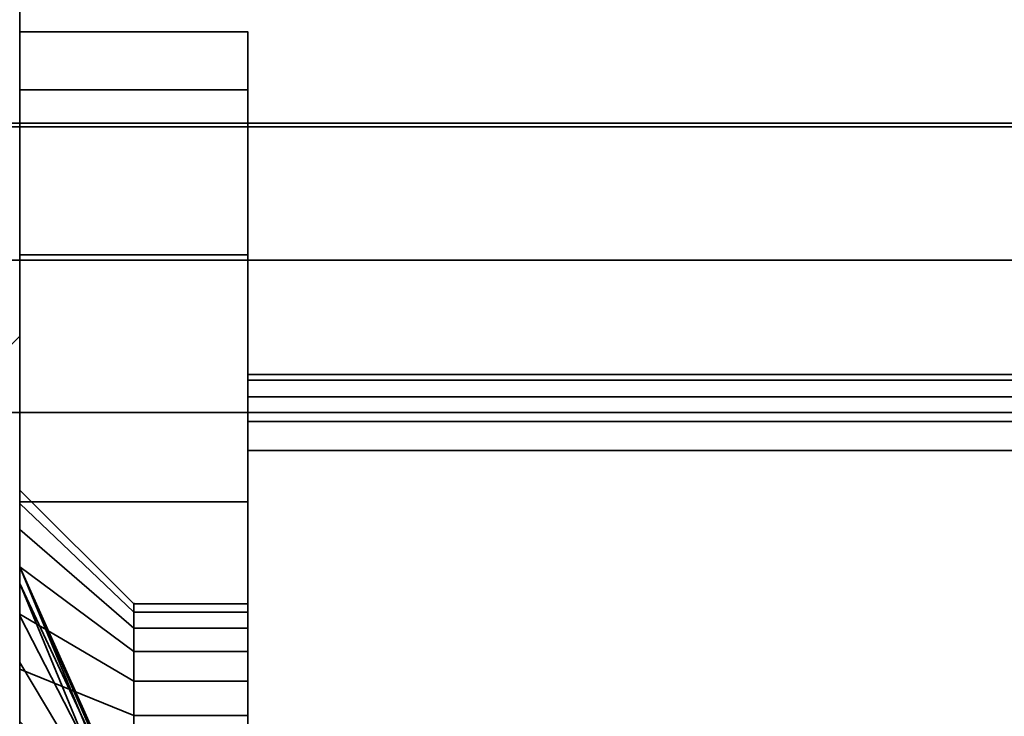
# Model space of a CAD drawing. Header units: millimetres. Extents: x -490 to 6690, y -115 to 132.
# Tile 450 of 656: x 2591 to 2604, y -14 to -5. Entities that reach past the tile are written whole.
import ezdxf

# ---------------------------------------------------------------- set-up
doc = ezdxf.new("R2010")
doc.units = ezdxf.units.MM
doc.layers.add('151', color=7, linetype='Continuous', true_color=0xffffff)

# ---------------------------------------------------------------- blocks, each defined once
blk = doc.blocks.new('UG_SURFACE_003')
at = {"layer": '151', "color": 252, "linetype": 'Continuous', "lineweight": 35}
for points in [[(3590, -6.2, 2202), (3590, 113.2, 2202), (2410, 113.2, 2202), (2410, -6.2, 2202)], [(2560, -6.2, 2052), (2560, 113.2, 2052), (3440, 113.2, 2052), (3440, -6.2, 2052)], [(3590, -6.2, 2202), (2410, -6.2, 2202), (2560, -6.2, 2052), (3440, -6.2, 2052)]]:
    blk.add_3dface(points, dxfattribs=at)
blk = doc.blocks.new('UG_SURFACE_164')
at = {"layer": '151', "color": 252, "linetype": 'Continuous', "lineweight": 35}
for points in [[(2591, -26, 2017), (3409, -26, 2017), (3409, 0, 2017), (2591, 0, 2017)], [(2591, 0, 2017), (2591, -9, 1140.5), (2591, -14.604, 1140.595), (2591, -20.1, 1142)], [(2591, 0, 2), (2591, -14, 1035), (2591, -14, 1065), (2591, -9, 1116.5)], [(2591, -9, 1116.5), (2591, -9, 1140.5), (2591, 0, 2017), (2591, 0, 2)], [(2591, -20.1, 1142), (2591, -21.5, 1142), (2591, -26, 2017), (2591, 0, 2017)], [(2591, -21, 1035), (2591, 0, 2), (2591, -26)], [(2591, 0, 2), (2591, -21, 1035), (2591, -14, 1035)], [(2591, 0, 2), (2591, -2), (2591, -26)], [(2591, -26), (2591, -2), (3409, -2), (3409, -26)], [(2591, -9, 1116.5), (2591, -14.604, 1116.405), (2585.455, -14.545, 1115.886)], [(2585.455, -14.545, 1141.114), (2591, -9, 1140.5), (2591, -9, 1116.5), (2585.455, -14.545, 1115.886)], [(2585.455, -14.545, 1141.114), (2591, -14.604, 1140.595), (2591, -9, 1140.5)], [(2591, -20.1, 1115), (2591, -14.604, 1116.405), (2591, -9, 1116.5), (2591, -14, 1065)]]:
    blk.add_3dface(points, dxfattribs=at)
blk = doc.blocks.new('UG_SURFACE_165')
at = {"layer": '151', "color": 252, "linetype": 'Continuous', "lineweight": 35}
for points in [[(2591, -5.761, 1195.827), (2594, -5.761, 1195.827), (2594, -5, 1192), (2591, -5, 1192)], [(2594, -5, 1192), (2594, -5, 977), (2591, -5, 977), (2591, -5, 1090)], [(2591, -5, 1090), (2591, -5, 1192), (2594, -5, 1192)], [(2591, -5, 977), (2594, -5, 977), (2594, -5.761, 973.173), (2591, -5.761, 973.173)], [(2591, -14, 1035), (2591, -5, 977), (2591, -12.027, 1012.523)], [(2591, -5, 977), (2591, -14.966, 1007.432), (2591, -13.284, 1008.654)], [(2591, -14.966, 1007.432), (2591, -5, 977), (2591, -11.536, 981.5), (2591, -12.649, 982.736)], [(2591, -13.284, 1008.654), (2591, -12.245, 1010.455), (2591, -5, 977)], [(2591, -5, 977), (2591, -11.022, 979.918), (2591, -11.536, 981.5)], [(2591, -5, 977), (2591, -5.761, 973.173), (2591, -12.027, 976.823), (2591, -11.196, 978.264)], [(2591, -12.245, 1010.455), (2591, -12.027, 1012.523), (2591, -5, 977)], [(2591, -11.196, 978.264), (2591, -11.022, 979.918), (2591, -5, 977)], [(2591, -21.25, 1090), (2591, -5, 1090), (2591, -14, 1065), (2591, -21, 1065)], [(2591, -5.761, 1195.827), (2591, -5, 1192), (2591, -11.022, 1189.918), (2591, -11.536, 1191.5)], [(2591, -5, 1192), (2591, -11.196, 1188.264), (2591, -11.022, 1189.918)], [(2591, -12.027, 1186.823), (2591, -11.196, 1188.264), (2591, -5, 1192), (2591, -9, 1140.5)], [(2591, -5, 1090), (2591, -21.25, 1090), (2591, -20.1, 1115), (2591, -14.604, 1116.405)], [(2591, -5, 1192), (2591, -5, 1090), (2591, -9, 1116.5), (2591, -9, 1140.5)], [(2591, -14.604, 1116.405), (2591, -9, 1116.5), (2591, -5, 1090)], [(2591, -14, 1035), (2591, -14, 1065), (2591, -5, 1090), (2591, -5, 977)], [(2594, -5, 1192), (2594, -12.622, 1188.727), (2594, -13.142, 1187.827), (2594, -9.5, 1153)], [(2594, -7.929, 969.929), (2594, -5.761, 973.173), (2594, -5, 977)], [(2594, -9.5, 1153), (2594, -9.5, 1005), (2594, -5, 977), (2594, -5, 1192)], [(2594, -5, 977), (2594, -9.793, 1004.293), (2594, -10.117, 1004.076)], [(2594, -9.5, 1005), (2594, -9.576, 1004.617), (2594, -5, 977)], [(2594, -9.576, 1004.617), (2594, -9.793, 1004.293), (2594, -5, 977)], [(2594, -12.835, 1190.75), (2594, -12.514, 1189.761), (2594, -5, 1192), (2594, -5.761, 1195.827)], [(2594, -12.514, 1189.761), (2594, -12.622, 1188.727), (2594, -5, 1192)], [(2594, -5, 977), (2594, -10.117, 1004.076), (2594, -10.5, 1004), (2594, -7.929, 969.929)], [(2591, -7.929, 1199.071), (2594, -7.929, 1199.071), (2594, -5.761, 1195.827), (2591, -5.761, 1195.827)], [(2591, -5.761, 973.173), (2594, -5.761, 973.173), (2594, -7.929, 969.929), (2591, -7.929, 969.929)], [(2591, -13.373, 975.846), (2591, -12.027, 976.823), (2591, -5.761, 973.173), (2591, -7.929, 969.929)], [(2591, -11.536, 1191.5), (2591, -12.649, 1192.736), (2591, -7.929, 1199.071), (2591, -5.761, 1195.827)], [(2594, -5.761, 1195.827), (2594, -7.929, 1199.071), (2594, -13.531, 1191.523), (2594, -12.835, 1190.75)], [(2591, -11.173, 1201.239), (2594, -11.173, 1201.239), (2594, -7.929, 1199.071), (2591, -7.929, 1199.071)], [(2591, -7.929, 969.929), (2594, -7.929, 969.929), (2594, -11.173, 967.761), (2591, -11.173, 967.761)], [(2591, -7.929, 969.929), (2591, -11.173, 967.761), (2591, -13.373, 975.846)], [(2591, -12.649, 1192.736), (2591, -14.168, 1193.413), (2591, -11.173, 1201.239), (2591, -7.929, 1199.071)], [(2594, -7.929, 969.929), (2594, -12.514, 979.761), (2594, -12.622, 978.727)], [(2594, -11.173, 967.761), (2594, -7.929, 969.929), (2594, -13.142, 977.827), (2594, -13.983, 977.216)], [(2594, -12.835, 980.75), (2594, -12.514, 979.761), (2594, -7.929, 969.929), (2594, -10.5, 1004)], [(2594, -12.622, 978.727), (2594, -13.142, 977.827), (2594, -7.929, 969.929)], [(2594, -14.48, 1191.945), (2594, -13.531, 1191.523), (2594, -7.929, 1199.071), (2594, -11.173, 1201.239)], [(2591, -9, 1116.5), (2591, -14.604, 1116.405), (2585.455, -14.545, 1115.886)], [(2585.455, -14.545, 1141.114), (2591, -14.604, 1140.595), (2591, -9, 1140.5)], [(2585.455, -14.545, 1141.114), (2591, -9, 1140.5), (2591, -9, 1116.5), (2585.455, -14.545, 1115.886)], [(2591, -15, 1185.5), (2591, -13.373, 1185.846), (2591, -9, 1140.5), (2591, -14.604, 1140.595)], [(2591, -13.373, 1185.846), (2591, -12.027, 1186.823), (2591, -9, 1140.5)], [(2594, -9.5, 1153), (2594, -13.142, 1187.827), (2594, -13.983, 1187.216)], [(2594, -9.576, 1153.383), (2594, -9.5, 1153), (2594, -13.983, 1187.216)], [(2662.586, -9.5, 1153), (2594, -9.5, 1153), (2594, -9.576, 1153.383), (2662.744, -9.576, 1153.383)], [(2662.744, -9.576, 1004.617), (2594, -9.576, 1004.617), (2594, -9.5, 1005), (2662.586, -9.5, 1005)], [(2594, -9.5, 1005), (2644.087, -9.5, 1008.381), (2646, -9.5, 1008)], [(2594, -9.5, 1005), (2642.464, -9.5, 1009.465), (2644.087, -9.5, 1008.381)], [(2594, -9.5, 1005), (2641.381, -9.5, 1011.087), (2642.464, -9.5, 1009.465)], [(2646, -9.5, 1008), (2662.586, -9.5, 1005), (2594, -9.5, 1005)], [(2594, -9.5, 1005), (2638.637, -9.5, 1027.753), (2641, -9.5, 1025.126), (2641, -9.5, 1013)], [(2641, -9.5, 1013), (2641.381, -9.5, 1011.087), (2594, -9.5, 1005)], [(2594, -9.5, 1005), (2641.933, -9.5, 1094.864), (2639.684, -9.5, 1037.689), (2637.917, -9.5, 1034.629)], [(2594, -9.5, 1005), (2637.546, -9.5, 1031.115), (2638.637, -9.5, 1027.753)], [(2637.917, -9.5, 1034.629), (2637.546, -9.5, 1031.115), (2594, -9.5, 1005)], [(2594, -9.5, 1153), (2662.586, -9.5, 1153), (2643.921, -9.5, 1113.781), (2640.122, -9.5, 1112.09)], [(2594, -9.5, 1005), (2636.489, -9.5, 1100.91), (2638.569, -9.5, 1097.309)], [(2640.122, -9.5, 1112.09), (2637.34, -9.5, 1109), (2594, -9.5, 1153)], [(2638.569, -9.5, 1097.309), (2641.933, -9.5, 1094.864), (2594, -9.5, 1005)], [(2637.34, -9.5, 1109), (2636.055, -9.5, 1105.045), (2594, -9.5, 1153)], [(2636.055, -9.5, 1105.045), (2636.489, -9.5, 1100.91), (2594, -9.5, 1005), (2594, -9.5, 1153)], [(2594, -13.983, 1187.216), (2594, -9.793, 1153.707), (2594, -9.576, 1153.383)], [(2662.744, -9.576, 1153.383), (2594, -9.576, 1153.383), (2594, -9.793, 1153.707), (2662.879, -9.793, 1153.707)], [(2662.879, -9.793, 1004.293), (2594, -9.793, 1004.293), (2594, -9.576, 1004.617), (2662.744, -9.576, 1004.617)], [(2594, -13.983, 1187.216), (2594, -10.117, 1153.924), (2594, -9.793, 1153.707)], [(2662.879, -9.793, 1153.707), (2594, -9.793, 1153.707), (2594, -10.117, 1153.924), (2662.968, -10.117, 1153.924)], [(2662.968, -10.117, 1004.076), (2594, -10.117, 1004.076), (2594, -9.793, 1004.293), (2662.879, -9.793, 1004.293)], [(2594, -10.5, 1154), (2594, -10.117, 1153.924), (2594, -13.983, 1187.216)], [(2662.968, -10.117, 1153.924), (2594, -10.117, 1153.924), (2594, -10.5, 1154), (2663, -10.5, 1154)], [(2663, -10.5, 1004), (2594, -10.5, 1004), (2594, -10.117, 1004.076), (2662.968, -10.117, 1004.076)], [(2594, -13.983, 1187.216), (2594, -15, 1187), (2594, -23, 1154), (2594, -10.5, 1154)], [(2594, -10.5, 1004), (2594, -14.48, 981.945), (2594, -13.531, 981.523)], [(2594, -13.531, 981.523), (2594, -12.835, 980.75), (2594, -10.5, 1004)], [(2594, -15.52, 981.945), (2594, -14.48, 981.945), (2594, -10.5, 1004), (2594, -23, 1004)], [(2594, -10.5, 1004), (2663, -10.5, 1004), (2663, -23, 1004), (2594, -23, 1004)], [(2663, -10.5, 1154), (2594, -10.5, 1154), (2594, -23, 1154), (2663, -23, 1154)], [(2594, -10.5, 1005), (2662.586, -10.5, 1005), (2646, -10.5, 1008)], [(2594, -10.5, 1153), (2637.34, -10.5, 1109), (2640.122, -10.5, 1112.09)], [(2646, -10.5, 1008), (2644.087, -10.5, 1008.381), (2594, -10.5, 1005)], [(2594, -10.5, 1153), (2636.055, -10.5, 1105.045), (2637.34, -10.5, 1109)], [(2594, -10.5, 1005), (2641.381, -10.5, 1011.087), (2641, -10.5, 1013)], [(2644.087, -10.5, 1008.381), (2642.464, -10.5, 1009.465), (2594, -10.5, 1005)], [(2640.122, -10.5, 1112.09), (2643.921, -10.5, 1113.781), (2662.586, -10.5, 1153), (2594, -10.5, 1153)], [(2642.464, -10.5, 1009.465), (2641.381, -10.5, 1011.087), (2594, -10.5, 1005)], [(2594, -10.5, 1005), (2637.546, -10.5, 1031.115), (2637.917, -10.5, 1034.629)], [(2641, -10.5, 1013), (2641, -10.5, 1025.126), (2638.637, -10.5, 1027.753), (2594, -10.5, 1005)], [(2594, -10.5, 1153), (2594, -10.5, 1005), (2636.489, -10.5, 1100.91), (2636.055, -10.5, 1105.045)], [(2594, -10.5, 1005), (2641.933, -10.5, 1094.864), (2638.569, -10.5, 1097.309)], [(2638.637, -10.5, 1027.753), (2637.546, -10.5, 1031.115), (2594, -10.5, 1005)], [(2637.917, -10.5, 1034.629), (2646, -10.5, 1094), (2641.933, -10.5, 1094.864), (2594, -10.5, 1005)], [(2638.569, -10.5, 1097.309), (2636.489, -10.5, 1100.91), (2594, -10.5, 1005)], [(2594, -23, 1005), (2662.586, -23, 1005), (2662.586, -10.5, 1005), (2594, -10.5, 1005)], [(2662.586, -23, 1153), (2594, -23, 1153), (2594, -10.5, 1153), (2662.586, -10.5, 1153)], [(2594, -10.5, 1005), (2594, -14.385, 1012.85), (2594, -14.265, 1011.713)], [(2594, -10.5, 1153), (2594, -14.956, 1013.84), (2594, -14.385, 1012.85)], [(2594, -10.5, 1005), (2594, -14.618, 1010.625), (2594, -15.384, 1009.775)], [(2594, -14.385, 1012.85), (2594, -10.5, 1005), (2594, -10.5, 1153)], [(2594, -14.265, 1011.713), (2594, -14.618, 1010.625), (2594, -10.5, 1005)], [(2594, -10.5, 1153), (2594, -23, 1153), (2594, -17, 1014.75), (2594, -15.881, 1014.512)], [(2594, -15.881, 1014.512), (2594, -14.956, 1013.84), (2594, -10.5, 1153)], [(2594, -23, 1005), (2594, -10.5, 1005), (2594, -16.428, 1009.31), (2594, -17.572, 1009.31)], [(2594, -15.384, 1009.775), (2594, -16.428, 1009.31), (2594, -10.5, 1005)], [(2592.5, -12.622, 978.727), (2592.5, -12.514, 979.761), (2591, -11.022, 979.918), (2591, -11.196, 978.264)], [(2592.5, -12.514, 979.761), (2592.5, -12.835, 980.75), (2591, -11.536, 981.5), (2591, -11.022, 979.918)], [(2592.5, -12.622, 1188.727), (2592.5, -12.514, 1189.761), (2591, -11.022, 1189.918), (2591, -11.196, 1188.264)], [(2592.5, -12.514, 1189.761), (2592.5, -12.835, 1190.75), (2591, -11.536, 1191.5), (2591, -11.022, 1189.918)], [(2591, -15, 1202), (2594, -15, 1202), (2594, -11.173, 1201.239), (2591, -11.173, 1201.239)], [(2591, -11.173, 967.761), (2594, -11.173, 967.761), (2594, -15, 967), (2591, -15, 967)], [(2591, -15, 975.5), (2591, -13.373, 975.846), (2591, -11.173, 967.761), (2591, -15, 967)], [(2591, -15, 1202), (2591, -11.173, 1201.239), (2591, -14.168, 1193.413)], [(2592.5, -13.142, 977.827), (2592.5, -12.622, 978.727), (2591, -11.196, 978.264), (2591, -12.027, 976.823)], [(2592.5, -13.142, 1187.827), (2592.5, -12.622, 1188.727), (2591, -11.196, 1188.264), (2591, -12.027, 1186.823)], [(2594, -14.48, 1191.945), (2594, -11.173, 1201.239), (2594, -15, 1202)], [(2594, -13.983, 977.216), (2594, -15, 977), (2594, -15, 967), (2594, -11.173, 967.761)], [(2592.5, -12.835, 980.75), (2592.5, -13.531, 981.523), (2591, -12.649, 982.736), (2591, -11.536, 981.5)], [(2592.5, -12.835, 1190.75), (2592.5, -13.531, 1191.523), (2591, -12.649, 1192.736), (2591, -11.536, 1191.5)], [(2592.5, -13.983, 977.216), (2592.5, -13.142, 977.827), (2591, -12.027, 976.823), (2591, -13.373, 975.846)], [(2592.5, -13.983, 1187.216), (2592.5, -13.142, 1187.827), (2591, -12.027, 1186.823), (2591, -13.373, 1185.846)], [(2591, -12.027, 1012.523), (2592.002, -14.265, 1012.287), (2592.002, -14.442, 1012.831)], [(2591, -12.027, 1012.523), (2591, -12.245, 1010.455), (2592.002, -14.385, 1011.15), (2592.002, -14.325, 1011.719)], [(2592.002, -14.325, 1011.719), (2592.002, -14.265, 1012.287), (2591, -12.027, 1012.523)], [(2592.002, -14.442, 1012.831), (2592.002, -14.618, 1013.375), (2591, -12.67, 1014.5), (2591, -12.027, 1012.523)], [(2591, -12.027, 1012.523), (2591, -12.67, 1014.5), (2591, -14, 1035)], [(2591, -12.245, 1010.455), (2591, -13.284, 1008.654), (2592.002, -14.956, 1010.16), (2592.002, -14.67, 1010.655)], [(2592.002, -14.67, 1010.655), (2592.002, -14.385, 1011.15), (2591, -12.245, 1010.455)], [(2592.5, -12.514, 979.761), (2594, -12.514, 979.761), (2594, -12.835, 980.75), (2592.5, -12.835, 980.75)], [(2592.5, -12.622, 978.727), (2594, -12.622, 978.727), (2594, -12.514, 979.761), (2592.5, -12.514, 979.761)], [(2592.5, -12.514, 1189.761), (2594, -12.514, 1189.761), (2594, -12.835, 1190.75), (2592.5, -12.835, 1190.75)], [(2592.5, -12.622, 1188.727), (2594, -12.622, 1188.727), (2594, -12.514, 1189.761), (2592.5, -12.514, 1189.761)], [(2592.5, -13.531, 981.523), (2592.5, -14.48, 981.945), (2591, -14.168, 983.413), (2591, -12.649, 982.736)], [(2592.5, -13.531, 1191.523), (2592.5, -14.48, 1191.945), (2591, -14.168, 1193.413), (2591, -12.649, 1192.736)], [(2591, -12.649, 982.736), (2591, -14.168, 983.413), (2591, -17, 1007), (2591, -14.966, 1007.432)], [(2591, -14.061, 1016.045), (2591, -12.67, 1014.5), (2592.002, -14.618, 1013.375), (2592.002, -15.001, 1013.8)], [(2591, -14, 1035), (2591, -12.67, 1014.5), (2591, -14.061, 1016.045)], [(2592.5, -13.142, 977.827), (2594, -13.142, 977.827), (2594, -12.622, 978.727), (2592.5, -12.622, 978.727)], [(2592.5, -13.142, 1187.827), (2594, -13.142, 1187.827), (2594, -12.622, 1188.727), (2592.5, -12.622, 1188.727)], [(2592.5, -12.835, 980.75), (2594, -12.835, 980.75), (2594, -13.531, 981.523), (2592.5, -13.531, 981.523)], [(2592.5, -12.835, 1190.75), (2594, -12.835, 1190.75), (2594, -13.531, 1191.523), (2592.5, -13.531, 1191.523)], [(2592.5, -13.983, 977.216), (2594, -13.983, 977.216), (2594, -13.142, 977.827), (2592.5, -13.142, 977.827)], [(2592.5, -13.983, 1187.216), (2594, -13.983, 1187.216), (2594, -13.142, 1187.827), (2592.5, -13.142, 1187.827)], [(2592.002, -15.419, 1009.824), (2592.002, -14.956, 1010.16), (2591, -13.284, 1008.654), (2591, -14.966, 1007.432)], [(2592.5, -15, 977), (2592.5, -13.983, 977.216), (2591, -13.373, 975.846), (2591, -15, 975.5)], [(2592.5, -15, 1187), (2592.5, -13.983, 1187.216), (2591, -13.373, 1185.846), (2591, -15, 1185.5)], [(2592.5, -13.531, 981.523), (2594, -13.531, 981.523), (2594, -14.48, 981.945), (2592.5, -14.48, 981.945)], [(2592.5, -13.531, 1191.523), (2594, -13.531, 1191.523), (2594, -14.48, 1191.945), (2592.5, -14.48, 1191.945)], [(2592.5, -15, 977), (2594, -15, 977), (2594, -13.983, 977.216), (2592.5, -13.983, 977.216)], [(2592.5, -15, 1187), (2594, -15, 1187), (2594, -13.983, 1187.216), (2592.5, -13.983, 1187.216)]]:
    blk.add_3dface(points, dxfattribs=at)
blk = doc.blocks.new('UG_SURFACE_185')
at = {"layer": '151', "color": 41, "linetype": 'Continuous', "lineweight": 35}
for points in [[(3488.25, -25, 2095.25), (3488.25, -10, 2095.25), (2511.75, -10, 2095.25), (2511.75, -25, 2095.25)], [(3488.25, -10, 2095.25), (3418.25, -10, 2025.25), (2581.75, -10, 2025.25), (2511.75, -10, 2095.25)], [(3418.25, -10, 2025.25), (3418.25, -25, 2025.25), (2581.75, -25, 2025.25), (2581.75, -10, 2025.25)]]:
    blk.add_3dface(points, dxfattribs=at)
blk = doc.blocks.new('UG_SURFACE_186')
at = {"layer": '151', "color": 14, "linetype": 'Continuous', "lineweight": 35}
for points in [[(3493.25, -6.25, 2100.25), (3488.25, -6.25, 2095.25), (2511.75, -6.25, 2095.25), (2506.75, -6.25, 2100.25)], [(3493.25, -22, 2100.25), (3493.25, -6.25, 2100.25), (2506.75, -6.25, 2100.25), (2506.75, -22, 2100.25)], [(2511.75, -6.25, 2095.25), (3488.25, -6.25, 2095.25), (3488.25, -25, 2095.25), (2511.75, -25, 2095.25)]]:
    blk.add_3dface(points, dxfattribs=at)
blk = doc.blocks.new('UG_SURFACE_187')
at = {"layer": '151', "color": 14, "linetype": 'Continuous', "lineweight": 35}
for points in [[(3417.3, -10, 2024.3), (3417.3, 19, 2024.3), (2582.7, 19, 2024.3), (2582.7, -10, 2024.3)], [(3413.25, 16.25, 2020.25), (3413.25, -22, 2020.25), (2586.75, -22, 2020.25), (2586.75, 16.25, 2020.25)], [(3418.25, -25, 2025.25), (3418.25, -10, 2025.25), (2581.75, -10, 2025.25), (2581.75, -25, 2025.25)], [(3418.25, -10, 2025.25), (3417.3, -10, 2024.3), (2582.7, -10, 2024.3), (2581.75, -10, 2025.25)]]:
    blk.add_3dface(points, dxfattribs=at)
blk = doc.blocks.new('UG_SURFACE_188')
at = {"layer": '151', "color": 7, "linetype": 'Continuous', "lineweight": 35}
for points in [[(2586.75, 16, 2020.25), (2586.75, -22, 2020.25), (3413.25, -22, 2020.25), (3413.25, 16, 2020.25)], [(3413, 16, 2020), (3413, -22, 2020), (2587, -22, 2020), (2587, 16, 2020)], [(3493.5, -22, 2100.5), (3493.5, -6.25, 2100.5), (2506.5, -6.25, 2100.5), (2506.5, -22, 2100.5)], [(3493.25, -6.25, 2100.25), (2506.75, -6.25, 2100.25), (2506.5, -6.25, 2100.5), (3493.5, -6.25, 2100.5)], [(2506.75, -22, 2100.25), (2506.75, -6.25, 2100.25), (3493.25, -6.25, 2100.25), (3493.25, -22, 2100.25)]]:
    blk.add_3dface(points, dxfattribs=at)
blk = doc.blocks.new('UG_SURFACE_214')
at = {"layer": '151', "color": 254, "linetype": 'Continuous', "lineweight": 35}
for points in [[(3423.25, 111.75, 2030.25), (2576.75, 111.75, 2030.25), (2576.75, -10, 2030.25), (3423.25, -10, 2030.25)], [(3417.5, 21, 2024.5), (3417.5, -8, 2024.5), (2582.5, -8, 2024.5), (2582.5, 21, 2024.5)], [(3417.5, -8, 2024.5), (3419.5, -10, 2026.5), (2580.5, -10, 2026.5), (2582.5, -8, 2024.5)], [(3423.25, -10, 2030.25), (2576.75, -10, 2030.25), (2580.5, -10, 2026.5), (3419.5, -10, 2026.5)]]:
    blk.add_3dface(points, dxfattribs=at)

msp = doc.modelspace()

# ---------------------------------------------------------------- linework, layer by layer
at = {"layer": '151', "color": 253, "linetype": 'Continuous', "lineweight": -3}
for p, q in [((2594, -5, 1192), (2591, -5, 1192)), ((2594, -5, 977), (2591, -5, 977)), ((2594, -5, 1192), (2594, -5, 977)), ((2410, -6.2, 2202), (3590, -6.2, 2202)), ((3440, -6.2, 2052), (2560, -6.2, 2052)), ((3493.5, -6.25, 2100.5), (2506.5, -6.25, 2100.5)), ((3493.25, -6.25, 2100.25), (2506.75, -6.25, 2100.25)), ((3493.25, -6.25, 2100.25), (2506.75, -6.25, 2100.25)), ((3488.25, -6.25, 2095.25), (2511.75, -6.25, 2095.25)), ((3417.5, -8, 2024.5), (2582.5, -8, 2024.5)), ((2594, -9.5, 1005), (2594, -9.5, 1153)), ((2662.586, -9.5, 1005), (2594, -9.5, 1005)), ((2594, -9.5, 1153), (2662.586, -9.5, 1153)), ((3488.25, -10, 2095.25), (2511.75, -10, 2095.25)), ((3423.25, -10, 2030.25), (2576.75, -10, 2030.25)), ((3419.5, -10, 2026.5), (2580.5, -10, 2026.5)), ((3418.25, -10, 2025.25), (2581.75, -10, 2025.25)), ((3418.25, -10, 2025.25), (2581.75, -10, 2025.25)), ((3417.3, -10, 2024.3), (2582.7, -10, 2024.3)), ((2594, -23, 1004), (2594, -10.5, 1004)), ((2594, -23, 1005), (2594, -10.5, 1005)), ((2594, -10.5, 1005), (2594, -10.5, 1153)), ((2594, -10.5, 1154), (2594, -23, 1154)), ((2663, -10.5, 1154), (2594, -10.5, 1154)), ((2594, -10.5, 1153), (2594, -23, 1153)), ((2594, -10.5, 1004), (2663, -10.5, 1004)), ((2662.586, -10.5, 1153), (2594, -10.5, 1153)), ((2662.586, -10.5, 1005), (2594, -10.5, 1005))]:
    msp.add_line(p, q, dxfattribs=at)
at = {"layer": '151', "color": 253, "linetype": 'Continuous', "lineweight": -3, "extrusion": (-1, 0, 0)}
for centre in [(15, 979.5, -2592.5), (15, 1189.5, -2592.5), (15, 1189.5, -2594), (15, 979.5, -2594)]:
    msp.add_circle(centre, 2.5, dxfattribs=at)
for centre, radius, start, end in [((15, 1192, -2594), 10, 0, 180), ((15, 977, -2594), 10, 180, 0), ((10.5, 1005, -2594), 1, 180, 270), ((10.5, 1153, -2594), 1, 90, 180)]:
    msp.add_arc(centre, radius, start, end, dxfattribs=at)

# ---------------------------------------------------------------- block references
at = {"layer": '151', "color": 253, "linetype": 'Continuous', "lineweight": -3}
for name in ['UG_SURFACE_003', 'UG_SURFACE_214', 'UG_SURFACE_187', 'UG_SURFACE_188', 'UG_SURFACE_164', 'UG_SURFACE_165', 'UG_SURFACE_186', 'UG_SURFACE_185']:
    msp.add_blockref(name, (0, 0), dxfattribs=at)

doc.saveas('drawing.dxf')
